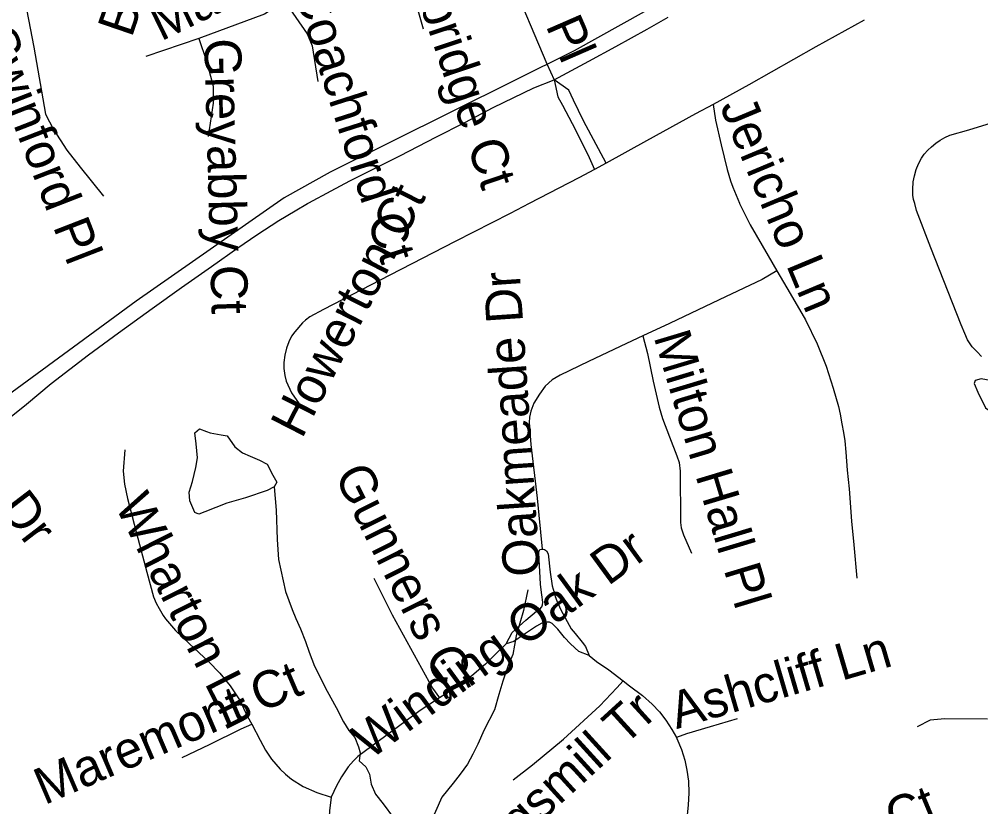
# Model space of a CAD drawing. Extents: x 1383679 to 1536984, y 460658 to 651027.
# Drawn here: x 1468857 to 1471343, y 495506 to 497543 of the extents above; entities that cross this region are included whole.
import ezdxf

# ---------------------------------------------------------------- set-up
doc = ezdxf.new("R2010")
doc.units = 0
for name, color, linetype in [('Exist Hydrographic Misc Water Feature', 7, 'Continuous'), ('Exist Road Non-System Type 51', 7, 'Continuous'), ('Exist Road Non-System Type 51 Label', 7, 'Continuous'), ('Exist Road Primary NC UnDivided 4 Lane Attributed', 7, 'Continuous')]:
    doc.layers.add(name, color=color, linetype=linetype)

msp = doc.modelspace()

# ---------------------------------------------------------------- linework, layer by layer
at = {"layer": 'Exist Hydrographic Misc Water Feature'}
for points in [[(1471396.3, 496603.3), (1471344.4, 496612.6), (1471328.3, 496608.8), (1471326.2, 496600.6), (1471335.7, 496578.3), (1471355.1, 496537.7), (1471366.9, 496530.1), (1471382.9, 496529.7), (1471417, 496540.5), (1471435.5, 496556.6), (1471445.9, 496576.1), (1471446.2, 496592.5), (1471438.2, 496598.4), (1471396.3, 496603.3)], [(1469516.5, 496333.4), (1469498.4, 496324), (1469442, 496304.6), (1469393.7, 496291.6), (1469337.2, 496268.9), (1469321.1, 496262.7), (1469311.2, 496267), (1469297.7, 496297.6), (1469296.1, 496319.8), (1469304.7, 496347.5), (1469313.3, 496383.5), (1469317.8, 496408.8), (1469314.4, 496445), (1469311, 496473), (1469323.3, 496483.4), (1469341, 496476.5), (1469351, 496473), (1469378.9, 496468.3), (1469394.8, 496465.5), (1469414.4, 496437.2), (1469434.1, 496421.3), (1469453.9, 496412.6), (1469477.8, 496402.3), (1469497.6, 496392.1), (1469513, 496363.9), (1469522.7, 496345.6), (1469516.5, 496333.4)], [(1469516.5, 496333.4), (1469521.3, 496273.4), (1469524, 496197.1), (1469527.1, 496145.3), (1469545.6, 496062.9), (1469562.8, 496016.6), (1469572.3, 495992.6), (1469583.8, 495966.1), (1469597.3, 495933.8), (1469606.6, 495905.8), (1469620.1, 495869.4), (1469653, 495804.7), (1469676.2, 495762.4), (1469695.5, 495725.9), (1469709.1, 495703.4), (1469724.8, 495685.1), (1469734.4, 495661.1), (1469738.1, 495645.4), (1469735.7, 495624.9), (1469753.4, 495609), (1469763, 495590.7), (1469766.6, 495564.4), (1469778.1, 495538.8), (1469797.6, 495513.7), (1469825, 495477.9)], [(1470172, 496067.5), (1470161, 496013.6), (1470141.7, 495948.3), (1470132.9, 495900.1), (1470122.4, 495874), (1470107.6, 495830.8), (1470096.9, 495796.6), (1470086.2, 495756.6), (1470059.3, 495705.4), (1470042.6, 495668), (1470030.2, 495642), (1470015.6, 495616), (1469997.2, 495590.1), (1469978.8, 495566.7), (1469950, 495531.2), (1469933.4, 495493.8), (1469912.6, 495451.5), (1469891.9, 495412.5)]]:
    msp.add_lwpolyline(points, dxfattribs=at)
at = {"layer": 'Exist Road Non-System Type 51'}
for p, q in [((1469320.9, 497492.8), (1469183.9, 497446.7)), ((1470374.3, 497170.8), (1470344.3, 497154.5))]:
    msp.add_line(p, q, dxfattribs=at)
for points in [[(1470021.8, 497873.6), (1470125.3, 497653.9), (1470221.5, 497427.1)], [(1469797.5, 497792), (1469840.6, 497702), (1469870.8, 497624.6), (1469901, 497517.9)], [(1468868, 497641.3), (1468867, 497614.4), (1468895, 497470.6), (1468925.1, 497297.5), (1468945.5, 497257.9), (1468979.8, 497203.7), (1469014.2, 497159.9), (1469074.4, 497084.9)], [(1469543, 497589), (1469491.2, 497555.5), (1469320.9, 497492.8)], [(1469543, 497589), (1469601.2, 497505.3), (1469614.2, 497473.9), (1469629.3, 497381.8)], [(1471041.9, 497540.4), (1470916.9, 497471.2), (1470743.4, 497373.1), (1470651.3, 497322.6)], [(1469320.9, 497492.8), (1469341.4, 497434.2), (1469358.6, 497369.3), (1469358.6, 497325.3), (1469345.7, 497239.5)], [(1470221.5, 497427.1), (1470230.5, 497406.4), (1470240.1, 497385.9)], [(1470240.1, 497385.9), (1470249.2, 497342.4), (1470261.4, 497320.1)], [(1470290.1, 497333.7), (1470277.6, 497359.5), (1470240.1, 497385.9)], [(1470261.4, 497320.1), (1470286.8, 497273.3), (1470327.5, 497192.6), (1470344.3, 497154.5)], [(1470374.3, 497170.8), (1470316, 497280.1), (1470290.1, 497333.7)], [(1470651.3, 497322.6), (1470605.6, 497297.7), (1470479.2, 497228.1), (1470374.3, 497170.8)], [(1470651.3, 497322.6), (1470657.5, 497281.5), (1470671.9, 497217.5), (1470687.3, 497154), (1470696.4, 497125), (1470702.3, 497108.5), (1470719.2, 497066.9), (1470719.6, 497066), (1470747.3, 497010.8), (1470793.1, 496931.2), (1470816.2, 496892)], [(1471344.6, 496670.7), (1471333.9, 496682.3), (1471321.3, 496695.8), (1471309.2, 496713.4), (1471301.9, 496729.9), (1471292.4, 496752.4), (1471281.2, 496781.1), (1471213.9, 496951.5), (1471177.2, 497047.8), (1471173, 497066), (1471169.6, 497076.8), (1471167.9, 497087.8), (1471167.5, 497102.1), (1471168.5, 497121.8), (1471171.4, 497138), (1471175.8, 497154), (1471181.8, 497169), (1471190.1, 497183.5), (1471197, 497193.5), (1471206.1, 497203.7), (1471215.8, 497212.9), (1471226.9, 497222.6), (1471237.8, 497229.8), (1471250.4, 497237.2), (1471263.4, 497242.5), (1471312.2, 497257.1), (1471496.6, 497313.8)], [(1470344.3, 497154.5), (1470304.2, 497132.6), (1470175.6, 497066), (1470125.9, 497040.3), (1469984.5, 496967.5), (1469815.2, 496880.5), (1469643.9, 496791.9), (1469608.6, 496772.8), (1469597.2, 496764.5), (1469589.6, 496757.4), (1469569.2, 496734.5), (1469561.3, 496722.9), (1469554, 496708.1), (1469548.3, 496692.1), (1469543.7, 496674.2), (1469541.5, 496654.8), (1469541.1, 496639.1), (1469543.7, 496621.7), (1469547.2, 496606.7), (1469560.6, 496576.4), (1469586.8, 496539.7)], [(1470816.2, 496892), (1470777.9, 496869.9), (1470666.5, 496817.1), (1470537.9, 496756.2), (1470469.5, 496723.8)], [(1470816.2, 496892), (1470850.7, 496833.4), (1470890.3, 496765.3), (1470919.9, 496703.5), (1470943.3, 496645.2), (1470961.7, 496588.7), (1470975.2, 496541.1), (1470979.2, 496521.1), (1470983.8, 496496.8), (1470988.4, 496473.9), (1470991.3, 496452.5), (1470993.9, 496423), (1470998.1, 496376.9), (1471002.6, 496328.7), (1471009, 496244.9), (1471015.3, 496183.6), (1471023, 496097.6)], [(1470469.5, 496723.8), (1470427.3, 496703.9), (1470328.6, 496657.5), (1470255.3, 496622.4), (1470235.3, 496610.3), (1470216.9, 496593.6), (1470202.1, 496573.4), (1470187.2, 496549.6), (1470179.7, 496529.2), (1470176.4, 496513.5), (1470175.5, 496499.5), (1470179.5, 496442.8), (1470196, 496304), (1470209.1, 496172.6)], [(1470469.5, 496723.8), (1470481.1, 496678.2), (1470496.3, 496606.7), (1470511.2, 496539.3), (1470520.2, 496510.5), (1470538.7, 496462.7), (1470557.4, 496413.7), (1470563.1, 496396.1), (1470565.8, 496374.4), (1470566.2, 496339.9), (1470566.9, 496277.2), (1470567.1, 496241.6), (1470568.6, 496227.5), (1470574.2, 496209.4), (1470594.9, 496161.6)], [(1469129.9, 496429.2), (1469125.7, 496373.9), (1469128.8, 496340.4), (1469137, 496303.5), (1469160.3, 496213.4), (1469187, 496113.1), (1469204.4, 496049.4), (1469210.8, 496032.9), (1469218.5, 496018.5), (1469228.9, 496000.3), (1469235.2, 495992), (1469260.8, 495962.1), (1469297, 495927.5), (1469346.6, 495881.8), (1469375.9, 495851.2), (1469402.1, 495819.2), (1469426.8, 495782.7), (1469447.5, 495739.6), (1469458, 495719.5)], [(1470115.8, 495927.3), (1470131.3, 495957), (1470167, 495988.8), (1470194.4, 496011.5), (1470203, 496017.4), (1470208.5, 496023.3), (1470210.2, 496028), (1470210.4, 496034.8), (1470208.5, 496054.4), (1470204.6, 496081), (1470204.1, 496099), (1470200.1, 496159.8), (1470200.7, 496165.7), (1470202.9, 496171), (1470207.3, 496172.6), (1470209.1, 496172.6)], [(1470209.1, 496172.6), (1470211.7, 496172.6), (1470215.5, 496171.5), (1470220.3, 496167.8), (1470224.3, 496160.2), (1470230.1, 496112.6), (1470235.1, 496077.4), (1470239.7, 496060), (1470242.5, 496049.7), (1470247, 496038.3), (1470257.6, 496015.4), (1470273.7, 495985), (1470284.3, 495966.6), (1470294.7, 495953.8), (1470312.9, 495931.7), (1470320.7, 495920.4), (1470330.8, 495897.7)], [(1469773.8, 496097.2), (1469821.2, 496002.8), (1469925.5, 495813), (1469943.7, 495787.4)], [(1470330.8, 495897.7), (1470303.9, 495907.8), (1470282.1, 495927.2), (1470266.7, 495944.2), (1470249.5, 495965.8), (1470234.9, 495980.4), (1470227.6, 495983.2), (1470221.9, 495983.2), (1470215.7, 495982.6), (1470208.2, 495980.8), (1470194.4, 495973.1), (1470160.9, 495950.4), (1470135.7, 495933.4), (1470115.8, 495927.3)], [(1470115.8, 495927.3), (1470091.8, 495904.3), (1470062.5, 495875.2), (1470027.5, 495844.6), (1469976.5, 495808.7), (1469943.7, 495787.4)], [(1470330.8, 495897.7), (1470349.5, 495881.8), (1470381.7, 495860), (1470418.5, 495831.6)], [(1470134.2, 495575.4), (1470184.2, 495614.7), (1470263.8, 495681.2), (1470357.9, 495767.2), (1470402.4, 495813.5), (1470418.5, 495831.6)], [(1470418.5, 495831.6), (1470435.1, 495818.8), (1470468.1, 495793.7), (1470493.3, 495771.4), (1470512.7, 495751.6), (1470528.8, 495730.2), (1470544.2, 495705.5), (1470556, 495684.8)], [(1469943.7, 495787.4), (1469893.9, 495755.1), (1469732.5, 495635.8), (1469721.4, 495625.1), (1469707.6, 495609.2), (1469690.4, 495583.8), (1469677.6, 495560.5), (1469663.7, 495530.7)], [(1470713.3, 495733.7), (1470643.4, 495713.2), (1470582.1, 495694.5), (1470556, 495684.8)], [(1471360.2, 495732.8), (1471250, 495733.8), (1471212.2, 495730.1), (1471179.1, 495712.8)], [(1469278.5, 495633.8), (1469348.5, 495667.1), (1469430.5, 495707.7), (1469458, 495719.5)], [(1469458, 495719.5), (1469479.5, 495678.4), (1469493.6, 495652.1), (1469509, 495629.5), (1469531.6, 495603.7), (1469545.7, 495590.4), (1469561.3, 495577.6), (1469590.8, 495558.7), (1469626.5, 495543.3), (1469663.7, 495530.7)], [(1470556, 495684.8), (1470557.4, 495682.3), (1470568.9, 495654.1), (1470577.9, 495626.3), (1470583.2, 495600.6), (1470587, 495571.9), (1470588.5, 495541.7), (1470586.3, 495510.6), (1470583.2, 495476.3), (1470578.8, 495439.9), (1470577.2, 495409.2), (1470577.3, 495377.7), (1470578.5, 495358)], [(1469663.7, 495530.7), (1469658.9, 495495.6), (1469657.4, 495467), (1469659.1, 495439.2), (1469667.3, 495381.4), (1469678.8, 495305.8), (1469689.6, 495226)]]:
    msp.add_lwpolyline(points, dxfattribs=at)
at = {"layer": 'Exist Road Primary NC UnDivided 4 Lane Attributed'}
for points in [[(1474206.6, 500523.7), (1474018, 500398.4), (1473635.2, 500105.1), (1473543, 500027.7), (1471769.1, 498495.7), (1471579, 498346.5), (1471480.1, 498261.1), (1471150.8, 497971.8), (1471105.7, 497936.7), (1471062.4, 497905.2), (1471019.5, 497875.5), (1470936, 497822.3), (1470887, 497793.5), (1470291.8, 497461.1), (1469660.5, 497147.5), (1469541.9, 497080.5), (1469159, 496813.8), (1468432.3, 496280.9), (1468392.4, 496259.4), (1468306.5, 496218.3)], [(1468814.7, 496498.4), (1468875.6, 496547.2), (1468939.5, 496600.4), (1469035.6, 496674.7), (1469113.5, 496732.1), (1469201, 496795), (1469276.3, 496848.6), (1469353.7, 496903.3), (1469421.9, 496951.3), (1469470.9, 496985.5), (1469527.9, 497021.8), (1469570.7, 497047.5), (1469602.2, 497066), (1469605.9, 497068.2), (1469663.1, 497099.2), (1469711.4, 497125.1), (1469764.8, 497151.1), (1469842.9, 497190.4), (1469933.9, 497237.3), (1470009.1, 497275.8), (1470082.7, 497314.2), (1470187.6, 497365.2), (1470240.1, 497385.9), (1470329.9, 497434), (1470399.5, 497471.8), (1470480.3, 497517.2), (1470534.5, 497547.9)]]:
    msp.add_lwpolyline(points, dxfattribs=at)

# ---------------------------------------------------------------- texts
at = {"layer": 'Exist Road Non-System Type 51 Label'}
for s, rotation, p in [('Beckmore Pl', 293.5261, (1469974.8, 498083.2)), ('Bruff Ct', 71.0855, (1469147.4, 497492.8)), ('Mallow Pl', 26.0276, (1469223.4, 497484.9)), ('Celbridge Ct', 288.5467, (1469830.1, 497766.2)), ('Coachford Ct', 287.7988, (1469565.7, 497617.8)), ('Swinford Pl', 291.2122, (1468751.7, 497500.7)), ('Greyabby Ct', 271.5572, (1469335.3, 497492)), ('Jericho Ln', 292.6993, (1470667.4, 497317.8)), ('Howerton Ct', 62.897, (1469587.8, 496455.5)), ('Oakmeade Dr', 93.8806, (1470204.3, 496104.5)), ('Arboretum Dr', 307.4361, (1468420.3, 496776.3)), ('Milton Hall Pl', 286.7632, (1470496.8, 496721.7)), ('Gunners Ct', 296.5583, (1469670.3, 496363.9)), ('Wharton Ln', 296.7705, (1469102.8, 496286.5)), ('Winding Oak Dr', 36.1587, (1469763.6, 495625.8)), ('Ashcliff Ln', 16.3054, (1470556.5, 495706.7)), ('Maremont Ct', 23.1993, (1468922.1, 495509.9)), ('Kingsmill Tr', 42.3323, (1470018.7, 495295.4)), ('Hogan Ct', 22.6343, (1470743.5, 495271.2))]:
    msp.add_text(s, height=95, rotation=rotation, dxfattribs=at).set_placement(p)

doc.saveas('drawing.dxf')
